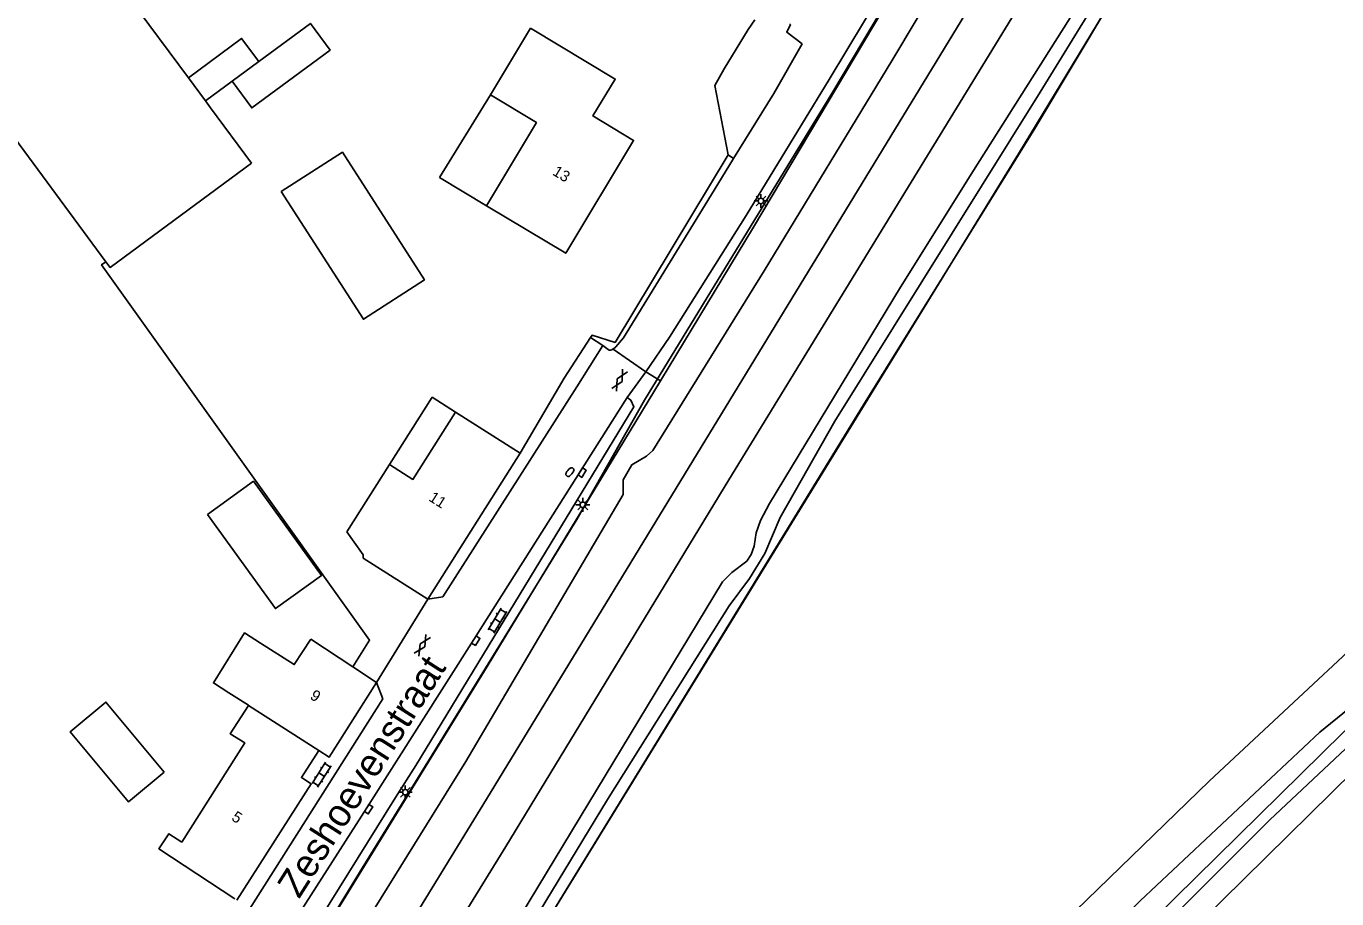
# Model space of a CAD drawing. Extents: x 136000 to 141000, y 400494 to 402006.
# Drawn here: x 138197.7 to 138316.3, y 401428.4 to 401507.4 of the extents above; entities that cross this region are included whole.
import ezdxf

# ---------------------------------------------------------------- set-up
doc = ezdxf.new("R2010")
doc.units = 0
for name, color, linetype in [('gg-afsc-hekwerk', 7, 'Continuous'), ('gg-afsc-muur', 7, 'Continuous'), ('gg-anno-huisnummerreeks BGT', 7, 'Continuous'), ('gg-anno-openbare ruimte label', 7, 'Continuous'), ('gg-aspt-spoorlijn', 7, 'Continuous'), ('gg-bbg-bijgebouw', 7, 'Continuous'), ('gg-bbg-gedigitaliseerde bebouwing', 7, 'Continuous'), ('gg-bbg-gedigitaliseerde bijgebouw', 7, 'Continuous'), ('gg-bbg-hoofdgebouw', 7, 'Continuous'), ('gg-bbg-luifel en loopbrug', 7, 'Continuous'), ('gg-bbg-tussenscheiding', 7, 'Continuous'), ('gg-knt-BGT kruinlijn', 7, 'Continuous'), ('gg-knt-bronhoudergrens', 7, 'Continuous'), ('gg-knt-verharding', 7, 'Continuous'), ('gg-knt-verharding nz', 7, 'Continuous'), ('gg-kntw-bovenkant insteek waterloop', 7, 'Continuous'), ('gg-kntw-waterlijn', 7, 'Continuous'), ('gt-grn-groengrens', 7, 'Continuous'), ('gt-grn-vlakafsluiter', 7, 'Continuous'), ('gt-grn-weggrens', 7, 'Continuous'), ('gt-symb-brandkraan', 7, 'Continuous'), ('gt-symb-gesloten verharding', 7, 'Continuous'), ('gt-symb-klinker verharding', 7, 'Continuous'), ('gt-symb-kolk', 7, 'Continuous'), ('gt-symb-lichtmast', 7, 'Continuous'), ('gx-grn-maaiveld', 7, 'Continuous')]:
    doc.layers.add(name, color=color, linetype=linetype)

# ---------------------------------------------------------------- blocks, each defined once
blk = doc.blocks.new('gt0-GESVH1')
at = {"layer": 'gt-symb-gesloten verharding'}
for p, q in [((-0.99, -0.26), (0.01, 0.24)), ((0.01, -0.26), (-0.99, 0.24)), ((0.01, 0.24), (1.01, -0.26)), ((1.01, 0.24), (0.01, -0.26))]:
    blk.add_line(p, q, dxfattribs=at)
blk = doc.blocks.new('gt0-LMAST')
at = {"layer": 'gt-symb-lichtmast'}
for p, q in [((-0.18, 0.17), (-0.45, 0.44)), ((-0.01, 0.25), (-0.01, 0.62)), ((0.17, 0.17), (0.44, 0.44)), ((-0.26, 0), (-0.63, 0)), ((-0.18, -0.18), (-0.45, -0.45)), ((-0.01, -0.25), (-0.01, -0.63)), ((0.44, -0.45), (0.17, -0.18)), ((0.24, 0), (0.62, 0))]:
    blk.add_line(p, q, dxfattribs=at)
blk.add_circle((-0.01, 0), 0.25, dxfattribs=at)
blk = doc.blocks.new('gt0-KOLK')
at = {"layer": 'gt-symb-kolk'}
blk.add_lwpolyline([(0, 0), (0.38, 0), (0.38, 0.4), (-0.38, 0.4), (-0.38, 0), (0, 0)], dxfattribs=at)
blk = doc.blocks.new('gt0-KL1')
at = {"layer": 'gt-symb-klinker verharding'}
for p, q in [((-1.15, 0.3), (1.15, 0.3)), ((-1, -0.3), (-1, 0.3)), ((-0.5, 0.3), (-0.5, 0.45)), ((0, -0.3), (0, 0.3)), ((0.5, 0.3), (0.5, 0.45)), ((1, -0.3), (1, 0.3)), ((-1.15, -0.3), (1.15, -0.3)), ((-0.5, -0.45), (-0.5, -0.3)), ((0.5, -0.45), (0.5, -0.3))]:
    blk.add_line(p, q, dxfattribs=at)
blk = doc.blocks.new('gt0-BR')
at = {"layer": 'gt-symb-brandkraan'}
for centre, radius, start, end in [((-0.24, 0), 0.206, 107.5669, 252.4331), ((0.6, -2.66), 3, 106.892, 107.5669), ((0, -0.69), 0.938, 73.108, 106.892), ((-0.6, -2.66), 3, 72.4331, 73.108), ((0.24, 0), 0.206, 287.567, 72.4331), ((0.6, 2.66), 3, 252.4331, 253.108), ((0, 0.69), 0.938, 253.108, 286.8921), ((-0.6, 2.66), 3, 286.8921, 287.567)]:
    blk.add_arc(centre, radius, start, end, dxfattribs=at)

msp = doc.modelspace()

# ---------------------------------------------------------------- linework, layer by layer
at = {"layer": 'gg-afsc-hekwerk'}
for p, q in [((138263.05, 401507.11), (138260.89, 401503.53)), ((138248.8, 401479.22), (138246.41, 401475.55))]:
    msp.add_line(p, q, dxfattribs=at)
for points in [[(138233.22, 401403.93), (138233.95, 401405.83), (138236.77, 401412.4), (138240.85, 401419.89), (138273.49, 401473.12), (138281.57, 401486.16), (138287.54, 401495.85), (138295.76, 401509.43), (138300.06, 401516.16), (138304.57, 401523.76), (138313.62, 401538.73), (138315.3, 401541.47), (138320.03, 401549.11), (138325.98, 401559.52), (138334.22, 401572.39), (138342.86, 401586.38), (138353.34, 401604.15), (138362.52, 401619.11), (138370.4, 401631.51), (138375.54, 401639.66), (138383.14, 401652.36), (138389.21, 401662.3), (138405.12, 401688.18)], [(138217.46, 401413.77), (138227.89, 401430.8), (138234.45, 401441.46), (138240.97, 401452.05), (138247.55, 401462.75), (138253.68, 401473.55), (138258.91, 401482.15), (138270.62, 401501.29), (138274.46, 401507.73), (138280.91, 401518.41), (138283.41, 401522.42), (138287.78, 401528.9), (138291.78, 401535.23), (138297.23, 401543.6), (138303.79, 401554.31)], [(138261.24, 401495.76), (138251.01, 401478.77), (138248.93, 401479.42), (138248.8, 401479.22)]]:
    msp.add_lwpolyline(points, dxfattribs=at)
at = {"layer": 'gg-afsc-muur'}
msp.add_line((138263.05, 401507.11), (138263.65, 401507.97), dxfattribs=at)
for points in [[(138260.89, 401503.53), (138260.05, 401502.02), (138261.24, 401495.76)], [(138227.26, 401449.42), (138228.79, 401451.82), (138204.53, 401485.8), (138204.92, 401486.08)]]:
    msp.add_lwpolyline(points, dxfattribs=at)
at = {"layer": 'gg-aspt-spoorlijn'}
for points in [[(137911.76, 400893.92), (138126.55, 401245.58), (138133.54, 401256.86), (138153.76, 401290.06), (138158.77, 401298.15), (138172.15, 401320.29), (138182.51, 401337.02), (138189.61, 401348.85), (138209.54, 401381.22), (138212.16, 401385.73), (138222.91, 401403.23), (138236.08, 401424.99), (138241.13, 401433.15), (138261.3, 401466.33), (138303.44, 401535.13), (138336.43, 401589.19), (138349.12, 401609.82), (138354.7, 401619.18), (138358.94, 401625.99), (138382.62, 401664.75), (138404.92, 401700.66)], [(137819.85, 400750.94), (138062.16, 401147.54), (138100.83, 401210.68), (138114.26, 401232.93), (138158.85, 401305.73), (138164.74, 401315.52), (138174.58, 401331.41), (138179.42, 401339.5), (138193.59, 401362.62), (138207.48, 401385.59), (138220.27, 401406.27), (138239.36, 401437.44), (138284.93, 401512.15), (138290.28, 401520.64), (138297.14, 401532.17), (138320.01, 401569.45), (138326.57, 401580.36), (138335.61, 401595.04), (138345.17, 401610.78), (138359.28, 401633.65), (138365.19, 401643.49), (138370.87, 401652.59), (138381.68, 401670.37), (138394.78, 401691.57)]]:
    msp.add_lwpolyline(points, dxfattribs=at)
at = {"layer": 'gg-bbg-bijgebouw'}
msp.add_line((138194.64, 401500), (138204.92, 401486.08), dxfattribs=at)
for points in [[(138218.09, 401495), (138205.3, 401485.56), (138204.92, 401486.08)], [(138214.11, 401463.19), (138218.27, 401466.21), (138224.44, 401457.69), (138220.27, 401454.69), (138214.11, 401463.19)]]:
    msp.add_lwpolyline(points, dxfattribs=at)
at = {"layer": 'gg-bbg-gedigitaliseerde bebouwing'}
for p, q in [((138239.73, 401501.17), (138243.37, 401507.23)), ((138226.72, 401461.63), (138230.58, 401467.73))]:
    msp.add_line(p, q, dxfattribs=at)
for points in [[(138239.38, 401491.14), (138243.89, 401498.67), (138239.73, 401501.17)], [(138230.58, 401467.73), (138232.71, 401466.38), (138236.57, 401472.48)], [(138218.92, 401451.57), (138217.48, 401452.49), (138214.66, 401447.97), (138216.05, 401447.08)], [(138218.92, 401451.57), (138221.97, 401449.62), (138223.47, 401451.92)], [(138217.82, 401445.91), (138217.83, 401445.94), (138216.05, 401447.08)], [(138211.79, 401433.54), (138217.49, 401442.53), (138216.18, 401443.36), (138217.82, 401445.91)], [(138216.59, 401428.41), (138209.72, 401432.96), (138210.62, 401434.31), (138211.79, 401433.54)]]:
    msp.add_lwpolyline(points, dxfattribs=at)
at = {"layer": 'gg-bbg-gedigitaliseerde bijgebouw'}
for p, q in [((138207.07, 401509.94), (138212.39, 401502.73)), ((138213.93, 401500.63), (138216.35, 401502.42)), ((138213.93, 401500.63), (138214.4, 401500)), ((138214.4, 401500), (138218.09, 401495))]:
    msp.add_line(p, q, dxfattribs=at)
for points in [[(138218.76, 401504.2), (138223.43, 401507.64), (138225.21, 401505.23), (138218.13, 401500), (138216.35, 401502.42)], [(138218.76, 401504.2), (138217.21, 401506.29), (138212.39, 401502.73)], [(138220.8, 401492.44), (138226.33, 401495.99), (138233.75, 401484.43), (138228.23, 401480.88), (138220.8, 401492.44)], [(138210.21, 401439.9), (138206.97, 401437.19), (138201.68, 401443.53), (138204.92, 401446.23), (138210.21, 401439.9)]]:
    msp.add_lwpolyline(points, dxfattribs=at)
at = {"layer": 'gg-bbg-hoofdgebouw'}
for p, q in [((138242.43, 401468.76), (138236.57, 401472.48)), ((138234.05, 401455.55), (138242.43, 401468.76)), ((138228.22, 401459.56), (138226.72, 401461.63)), ((138227.26, 401449.42), (138223.47, 401451.92)), ((138229.43, 401447.99), (138227.26, 401449.42))]:
    msp.add_line(p, q, dxfattribs=at)
for points in [[(138243.37, 401507.23), (138251.02, 401502.61), (138249, 401499.27), (138252.69, 401497.05), (138246.54, 401486.85), (138239.38, 401491.14)], [(138228.22, 401459.56), (138228.2, 401459.26), (138234.05, 401455.55)], [(138229.43, 401447.99), (138225.12, 401441.24), (138224.19, 401441.84)], [(138216.76, 401428.29), (138223.5, 401438.84), (138222.62, 401439.4), (138224.19, 401441.84)]]:
    msp.add_lwpolyline(points, dxfattribs=at)
at = {"layer": 'gg-bbg-luifel en loopbrug'}
for p, q in [((138235.13, 401493.69), (138239.73, 401501.17)), ((138239.38, 401491.14), (138235.13, 401493.69)), ((138234.45, 401473.83), (138230.58, 401467.73)), ((138236.57, 401472.48), (138234.45, 401473.83))]:
    msp.add_line(p, q, dxfattribs=at)
at = {"layer": 'gg-bbg-tussenscheiding'}
for p, q in [((138216.35, 401502.42), (138218.76, 401504.2)), ((138212.39, 401502.73), (138213.93, 401500.63)), ((138217.82, 401445.91), (138224.19, 401441.84))]:
    msp.add_line(p, q, dxfattribs=at)
at = {"layer": 'gg-knt-BGT kruinlijn'}
for p, q in [((138283.45, 401494.34), (138293.14, 401509.63)), ((138276.86, 401483.77), (138283.45, 401494.34)), ((138265, 401464.19), (138276.86, 401483.77)), ((138264.17, 401462.66), (138265, 401464.19)), ((138263.78, 401461.54), (138264.17, 401462.66)), ((138263.61, 401460.34), (138263.78, 401461.54)), ((138263.33, 401459.59), (138263.61, 401460.34)), ((138261.58, 401457.95), (138262.93, 401458.99)), ((138262.93, 401458.99), (138263.33, 401459.59)), ((138260.72, 401457.11), (138261.58, 401457.95))]:
    msp.add_line(p, q, dxfattribs=at)
at = {"layer": 'gg-knt-bronhoudergrens'}
for points in [[(138246.62, 401382.68), (138274.51, 401409.73), (138304.81, 401439.1), (138325.84, 401458.72), (138338.2, 401467.58), (138353.36, 401475.61), (138368.64, 401481.56), (138378.89, 401486.46), (138398.07, 401498.1), (138418.98, 401517.41), (138447.26, 401543.55), (138462.24, 401559.08), (138482.38, 401588.53), (138504.06, 401621.53), (138518.62, 401644.02), (138518.71, 401646.13), (138517.36, 401649.03), (138486.08, 401681.7), (138445.41, 401723.33)], [(138288.38, 401530.24), (138287.51, 401528.95), (138284.58, 401524.31), (138276.96, 401511.77), (138263.53, 401489.2), (138255.11, 401475.3)], [(138255.11, 401475.3), (138239.44, 401449.45), (138220.12, 401418.09), (138211.32, 401403.96)]]:
    msp.add_lwpolyline(points, dxfattribs=at)
at = {"layer": 'gg-knt-verharding'}
for p, q in [((138249.91, 401478.49), (138248.8, 401479.22)), ((138250.38, 401478.15), (138249.91, 401478.49)), ((138252.45, 401473.55), (138252.1, 401473.79)), ((138234.05, 401455.55), (138229.43, 401447.99)), ((138234.05, 401455.55), (138235.41, 401455.76)), ((138230, 401446.51), (138229.43, 401447.99)), ((138217.93, 401427.5), (138230, 401446.51))]:
    msp.add_line(p, q, dxfattribs=at)
for points in [[(138253.81, 401476.13), (138255.95, 401479.24), (138262.88, 401490.27), (138270.38, 401502.57), (138284.78, 401526.48), (138287.59, 401531.07)], [(138266.8, 401507.56), (138266.89, 401507.54), (138266.55, 401506.85), (138267.94, 401505.79)], [(138267.94, 401505.79), (138265.38, 401501.31), (138261.74, 401495.42)], [(138261.74, 401495.42), (138259.97, 401492.55), (138251.76, 401479.19), (138251.07, 401478.38), (138250.83, 401478.18)], [(138249.91, 401478.49), (138247.55, 401474.75), (138235.41, 401455.76)], [(138252.1, 401473.79), (138253.8, 401476.11), (138253.81, 401476.13)], [(138252.1, 401473.79), (138238.23, 401451.89), (138228.53, 401436.65), (138218.95, 401421.68), (138210.76, 401408.67), (138209.86, 401406.95)], [(138213.72, 401412.45), (138215.59, 401414.8), (138218.62, 401417.46), (138231.13, 401437.58), (138232.97, 401440.5), (138252.72, 401472.94), (138252.45, 401473.55)]]:
    msp.add_lwpolyline(points, dxfattribs=at)
msp.add_arc((138250.58, 401478.4), 0.326, 230.681, 318.6784, dxfattribs=at)
at = {"layer": 'gg-knt-verharding nz'}
msp.add_line((138261.24, 401495.76), (138261.74, 401495.42), dxfattribs=at)
at = {"layer": 'gg-kntw-bovenkant insteek waterloop'}
for points in [[(138267.82, 401397.02), (138298.54, 401428.25), (138314.81, 401443.52), (138338.69, 401462.9), (138349.18, 401469.48), (138373.34, 401479.51), (138387.48, 401486.63), (138395.57, 401491.7), (138405.89, 401500)], [(138291.52, 401413.62), (138296.18, 401418.88), (138301.98, 401424.35), (138323.87, 401445.88), (138335.12, 401453.36), (138353.53, 401465.61), (138373.82, 401473.76), (138395.4, 401484.76), (138406.9, 401493.69), (138414.02, 401499.52)]]:
    msp.add_lwpolyline(points, dxfattribs=at)
at = {"layer": 'gg-kntw-waterlijn'}
for points in [[(138252.99, 401374.19), (138251.92, 401375.29), (138251.25, 401374.57), (138249.9, 401375.81), (138260.9, 401387.76), (138275.18, 401401.99), (138280.9, 401407.28), (138295.99, 401422.88), (138316.92, 401443.49), (138326.01, 401451.83), (138336.66, 401460.05), (138348.17, 401467.43), (138352.03, 401469.37), (138363.21, 401473.48), (138374.21, 401477.89), (138393.65, 401488.4)], [(138394.37, 401487.13), (138388.99, 401484.26), (138373.59, 401476.04), (138363.61, 401472.47), (138353.63, 401468.91), (138349.11, 401466.52), (138336.97, 401458.67), (138326.89, 401451.18), (138310.28, 401435.56), (138295.12, 401420.42), (138288.31, 401412.97), (138266.65, 401391.3), (138252.96, 401376.42), (138254.04, 401375.25)]]:
    msp.add_lwpolyline(points, dxfattribs=at)
at = {"layer": 'gt-grn-groengrens'}
msp.add_line((138255.11, 401475.3), (138253.81, 401476.13), dxfattribs=at)
at = {"layer": 'gt-grn-vlakafsluiter'}
msp.add_line((138246.41, 401475.55), (138242.43, 401468.76), dxfattribs=at)
at = {"layer": 'gt-grn-weggrens'}
msp.add_line((138253.81, 401476.13), (138250.83, 401478.18), dxfattribs=at)
at = {"layer": 'gx-grn-maaiveld'}
msp.add_line((138229.43, 401405.37), (138260.72, 401457.11), dxfattribs=at)
for points in [[(138212.29, 401399.47), (138215.15, 401404.85), (138219.3, 401413.21), (138220.84, 401414.85), (138223.41, 401418.18), (138237.5, 401440.84), (138251.73, 401465.02), (138251.75, 401466.33), (138252.53, 401467.7), (138253.87, 401468.49), (138254.43, 401469), (138264.52, 401485.26), (138276.05, 401504.26), (138282.75, 401515.47), (138283.13, 401517.48), (138283.86, 401518.6), (138285.14, 401519.52), (138286.33, 401520.87), (138299.51, 401542.23), (138314.39, 401567.31)], [(138230.03, 401399.95), (138229.8, 401400.82), (138229.76, 401402.09), (138232.55, 401407), (138235.06, 401412.02), (138238.06, 401417.16), (138250.34, 401437.4), (138261.35, 401454.93), (138263.18, 401457.41), (138264.57, 401459.66), (138265.95, 401462.94), (138270.89, 401471.65), (138289.5, 401501.41), (138297.13, 401513.84), (138301.73, 401520.81), (138305.97, 401526.05)], [(138305.97, 401526.05), (138300.06, 401516.16), (138295.76, 401509.43), (138289, 401498.14), (138281.57, 401486.16), (138240.85, 401419.89), (138235.67, 401409.85), (138233.22, 401403.93)]]:
    msp.add_lwpolyline(points, dxfattribs=at)

# ---------------------------------------------------------------- block references
at = {"layer": 'gt-symb-brandkraan', "rotation": 49.78381862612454}
msp.add_blockref('gt0-BR', (138246.92, 401467.04), dxfattribs=at)
at = {"layer": 'gt-symb-gesloten verharding'}
for p, rotation in [((138251.41, 401475.35), 60.53928638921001), ((138233.56, 401451.36), 58.12218352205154)]:
    msp.add_blockref('gt0-GESVH1', p, dxfattribs=dict(at, rotation=rotation))
at = {"layer": 'gt-symb-klinker verharding'}
for p, rotation in [((138240.37, 401453.6), 58.82018224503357), ((138224.45, 401439.66), 57.739646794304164)]:
    msp.add_blockref('gt0-KL1', p, dxfattribs=dict(at, rotation=rotation))
at = {"layer": 'gt-symb-kolk'}
for p, rotation in [((138247.86, 401467.1), -122.33937707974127), ((138238.23, 401451.89), -122.46679945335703), ((138228.53, 401436.65), -122.62503559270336)]:
    msp.add_blockref('gt0-KOLK', p, dxfattribs=dict(at, rotation=rotation))
at = {"layer": 'gt-symb-lichtmast'}
for p in [(138264.22, 401491.58), (138248.1, 401464.08), (138232.03, 401438.07)]:
    msp.add_blockref('gt0-LMAST', p, dxfattribs=at)

# ---------------------------------------------------------------- texts
at = {"layer": 'gg-anno-huisnummerreeks BGT'}
for s, rotation, p in [('13', 328.9, (138245.27, 401493.99)), ('11', 327.5, (138234.07, 401464.51)), ('9', 327.5, (138223.32, 401446.58)), ('5', 327.5, (138216.22, 401435.59))]:
    msp.add_text(s, height=1, rotation=rotation, dxfattribs=at).set_placement(p)
at = {"layer": 'gg-anno-openbare ruimte label'}
msp.add_text('Zeshoevenstraat', height=2.5, rotation=57.5, dxfattribs=at).set_placement((138222.41, 401428.36))

doc.saveas('drawing.dxf')
